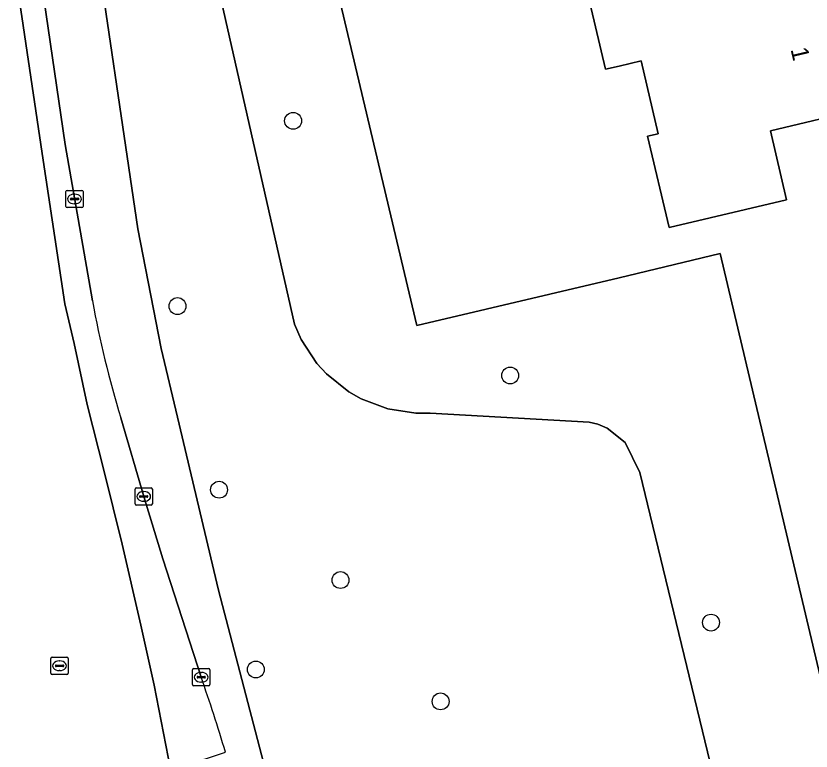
# Model space of a CAD drawing. Extents: x 162026 to 163502, y 387295 to 388169.
# Drawn here: x 162965.05 to 163011.13, y 387346.99 to 387389.58 of the extents above; entities that cross this region are included whole.
import ezdxf

# ---------------------------------------------------------------- set-up
doc = ezdxf.new("R2010")
doc.units = 0
for name, color, linetype in [('IMGEO_Boom', 7, 'Continuous'), ('IMGEO_Erf', 7, 'Continuous'), ('IMGEO_Groenvoorziening', 7, 'Continuous'), ('IMGEO_Kolk', 7, 'Continuous'), ('IMGEO_Pand', 7, 'Continuous'), ('IMGEO_Pand_nummerreeks', 7, 'Continuous'), ('IMGEO_Rijbaan_lokaal_gesloten', 7, 'Continuous'), ('IMGEO_Rioolput', 7, 'Continuous'), ('IMGEO_Voetpad_halfverhard', 7, 'Continuous')]:
    doc.layers.add(name, color=color, linetype=linetype)

msp = doc.modelspace()

# ---------------------------------------------------------------- linework, layer by layer
at = {"layer": 'IMGEO_Boom'}
for centre in [(162981.115, 387383.504), (162974.417, 387372.77), (162993.691, 387368.752), (162976.825, 387362.132), (162983.86, 387356.898), (163005.329, 387354.432), (162978.957, 387351.713), (162989.662, 387349.868)]:
    msp.add_circle(centre, 0.489, dxfattribs=at)
at = {"layer": 'IMGEO_Erf'}
msp.add_lwpolyline([(163014.12, 387384.197), (163008.768, 387382.933), (163009.713, 387378.934), (163002.901, 387377.325), (163001.653, 387382.61), (163002.274, 387382.757), (163001.278, 387386.982), (163000, 387386.68), (162999.213, 387386.494), (162996.563, 387397.712), (162982.885, 387394.466), (162988.288, 387371.65), (163000, 387374.41), (163005.867, 387375.813), (163012.674, 387346.995)], dxfattribs=at)
at = {"layer": 'IMGEO_Groenvoorziening'}
for points in [[(162966.673, 387414.193), (162972.117, 387377.253), (162973.472, 387370.304), (162974.416, 387366.334), (162976.798, 387356.312), (162981.198, 387339.458)], [(163012.674, 387346.995), (163005.867, 387375.813), (163000, 387374.41), (162988.288, 387371.65), (162982.885, 387394.466)], [(162976.974, 387390.407), (162981.189, 387371.715), (162981.58, 387370.83), (162982.489, 387369.451), (162983.047, 387368.84), (162984.337, 387367.809), (162985.056, 387367.4), (162986.602, 387366.818), (162988.235, 387366.571), (162989.062, 387366.576), (162998.279, 387366.037), (162998.763, 387365.931), (162999.306, 387365.696), (163000.358, 387364.865), (163001.207, 387363.137), (163005.281, 387346.301), (163005.94, 387345.106), (163006.828, 387344.051), (163009.456, 387342.626), (163035.274, 387339.739)], [(163005.281, 387346.301), (163001.207, 387363.137), (163000.358, 387364.865), (162999.306, 387365.696), (162998.763, 387365.931), (162998.279, 387366.037), (162989.062, 387366.576), (162988.235, 387366.571), (162986.602, 387366.818), (162985.056, 387367.4), (162984.337, 387367.809), (162983.047, 387368.84), (162982.489, 387369.451), (162981.58, 387370.83), (162981.189, 387371.715), (162976.974, 387390.407)]]:
    msp.add_lwpolyline(points, dxfattribs=at)
at = {"layer": 'IMGEO_Kolk'}
for p, q in [((162967.952, 387378.55), (162967.952, 387379.402)), ((162968.027, 387379.476), (162968.879, 387379.476)), ((162968.953, 387379.402), (162968.953, 387378.55)), ((162968.211, 387378.97), (162968.211, 387378.982)), ((162968.649, 387378.933), (162968.251, 387378.933)), ((162968.254, 387379.019), (162968.652, 387379.019)), ((162968.44, 387379.256), (162968.465, 387379.256)), ((162968.695, 387378.982), (162968.695, 387378.97)), ((162968.879, 387378.476), (162968.027, 387378.476)), ((162968.463, 387378.696), (162968.438, 387378.696)), ((162971.959, 387361.314), (162971.959, 387362.166)), ((162972.034, 387362.24), (162972.886, 387362.24)), ((162972.447, 387362.02), (162972.472, 387362.02)), ((162972.96, 387362.166), (162972.96, 387361.314)), ((162972.218, 387361.734), (162972.218, 387361.746)), ((162972.656, 387361.697), (162972.258, 387361.697)), ((162972.261, 387361.783), (162972.659, 387361.783)), ((162972.47, 387361.46), (162972.445, 387361.46)), ((162972.702, 387361.746), (162972.702, 387361.734)), ((162972.886, 387361.24), (162972.034, 387361.24)), ((162975.29, 387350.842), (162975.29, 387351.694)), ((162975.365, 387351.768), (162976.217, 387351.768)), ((162976.291, 387351.694), (162976.291, 387350.842)), ((162975.549, 387351.262), (162975.549, 387351.274)), ((162975.592, 387351.311), (162975.99, 387351.311)), ((162975.778, 387351.548), (162975.803, 387351.548)), ((162976.033, 387351.274), (162976.033, 387351.262)), ((162976.217, 387350.768), (162975.365, 387350.768)), ((162975.987, 387351.225), (162975.589, 387351.225)), ((162975.801, 387350.988), (162975.776, 387350.988))]:
    msp.add_line(p, q, dxfattribs=at)
for points in [[(162967.952, 387378.55), (162967.952, 387379.402)], [(162968.027, 387379.476), (162968.879, 387379.476)], [(162968.953, 387379.402), (162968.953, 387378.55)], [(162968.879, 387378.476), (162968.027, 387378.476)], [(162971.959, 387361.314), (162971.959, 387362.166)], [(162972.034, 387362.24), (162972.886, 387362.24)], [(162972.96, 387362.166), (162972.96, 387361.314)], [(162972.886, 387361.24), (162972.034, 387361.24)], [(162975.29, 387350.842), (162975.29, 387351.694)], [(162975.365, 387351.768), (162976.217, 387351.768)], [(162976.291, 387351.694), (162976.291, 387350.842)], [(162976.217, 387350.768), (162975.365, 387350.768)]]:
    msp.add_lwpolyline(points, dxfattribs=at)
for centre, radius, start, end in [((162968.029, 387379.4), 0.0765, 91.552, 178.448), ((162968.029, 387379.4), 0.0765, 91.552, 178.448), ((162968.877, 387379.4), 0.0765, 1.552, 88.448), ((162968.877, 387379.4), 0.0765, 1.552, 88.448), ((162968.251, 387378.979), 0.0403, 85.8775, 175.7526), ((162968.248, 387378.969), 0.0366, 178.938, 274.7102), ((162968.652, 387378.976), 0.043, 264.8664, 352.4533), ((162968.656, 387378.981), 0.0386, 1.7309, 96.639), ((162968.029, 387378.552), 0.0765, 181.552, 268.448), ((162968.029, 387378.552), 0.0765, 181.552, 268.448), ((162968.877, 387378.552), 0.0765, 271.552, 358.448), ((162968.877, 387378.552), 0.0765, 271.552, 358.448), ((162972.036, 387362.164), 0.0765, 91.552, 178.448), ((162972.036, 387362.164), 0.0765, 91.552, 178.448), ((162972.884, 387362.164), 0.0765, 1.552, 88.448), ((162972.884, 387362.164), 0.0765, 1.552, 88.448), ((162972.258, 387361.743), 0.0403, 85.8775, 175.7526), ((162972.255, 387361.733), 0.0366, 178.938, 274.7102), ((162972.659, 387361.74), 0.043, 264.8664, 352.4533), ((162972.663, 387361.745), 0.0386, 1.7309, 96.639), ((162972.036, 387361.316), 0.0765, 181.552, 268.448), ((162972.036, 387361.316), 0.0765, 181.552, 268.448), ((162972.884, 387361.316), 0.0765, 271.552, 358.448), ((162972.884, 387361.316), 0.0765, 271.552, 358.448), ((162975.367, 387351.692), 0.0765, 91.552, 178.448), ((162975.367, 387351.692), 0.0765, 91.552, 178.448), ((162976.215, 387351.692), 0.0765, 1.552, 88.448), ((162976.215, 387351.692), 0.0765, 1.552, 88.448), ((162975.589, 387351.271), 0.0403, 85.8775, 175.7526), ((162975.586, 387351.261), 0.0366, 178.938, 274.7102), ((162975.99, 387351.268), 0.043, 264.8664, 352.4533), ((162975.994, 387351.273), 0.0386, 1.7309, 96.639), ((162975.367, 387350.844), 0.0765, 181.552, 268.448), ((162975.367, 387350.844), 0.0765, 181.552, 268.448), ((162976.215, 387350.844), 0.0765, 271.552, 358.448), ((162976.215, 387350.844), 0.0765, 271.552, 358.448)]:
    msp.add_arc(centre, radius, start, end, dxfattribs=at)
for centre, major_axis, ratio, start_param, end_param in [((162968.439, 387378.976), (-0.387, 0.002), 0.722429, 4.712389, 7.853982), ((162968.464, 387378.976), (-0.39, 0.002), 0.717154, 1.570796, 4.712389), ((162972.446, 387361.74), (-0.387, 0.002), 0.722429, 4.712389, 7.853982), ((162972.471, 387361.74), (-0.39, 0.002), 0.717154, 1.570796, 4.712389), ((162975.777, 387351.268), (-0.387, 0.002), 0.722429, 4.712389, 7.853982), ((162975.802, 387351.268), (-0.39, 0.002), 0.717154, 1.570796, 4.712389)]:
    msp.add_ellipse(centre, major_axis=major_axis, ratio=ratio, start_param=start_param, end_param=end_param, dxfattribs=at)
at = {"layer": 'IMGEO_Pand'}
msp.add_lwpolyline([(163000, 387398.524), (162996.563, 387397.712), (162999.213, 387386.494), (163000, 387386.68), (163001.278, 387386.982), (163002.274, 387382.757), (163001.653, 387382.61), (163002.901, 387377.325), (163009.713, 387378.934), (163008.768, 387382.933), (163014.12, 387384.197), (163012.208, 387392.289), (163005.519, 387390.709), (163003.479, 387399.346)], close=True, dxfattribs=at)
at = {"layer": 'IMGEO_Rijbaan_lokaal_gesloten'}
for points in [[(162962.243, 387420.731), (162961.922, 387422.862), (162960.393, 387422.636), (162962.535, 387408.685), (162966.572, 387381.602), (162967.88, 387372.906), (162968.425, 387370.612), (162969.189, 387367.062), (162970.172, 387363.184), (162971.209, 387358.979), (162972.3, 387354.282), (162973.063, 387350.805), (162974.007, 387345.944), (162974.389, 387346.022), (162974.8, 387346.142), (162977.201, 387346.924)], [(162971.277, 387345.685), (162971.35, 387345.404), (162974.007, 387345.944), (162973.063, 387350.805), (162972.3, 387354.282), (162971.209, 387358.979), (162970.172, 387363.184), (162969.189, 387367.062), (162968.425, 387370.612), (162967.88, 387372.906), (162966.572, 387381.602), (162962.535, 387408.685), (162960.393, 387422.636)], [(162969.486, 387373.069), (162967.899, 387382.133), (162962.243, 387420.731)], [(162975.791, 387351.268), (162973.577, 387358.127), (162972.46, 387361.74), (162971.128, 387366.303)]]:
    msp.add_lwpolyline(points, dxfattribs=at)
for centre, radius, start, end in [((163033.377, 387384.992), 64.994, 190.57072, 196.71138), ((162869.087, 387314.233), 112.948, 16.82422, 19.14115)]:
    msp.add_arc(centre, radius, start, end, dxfattribs=at)
at = {"layer": 'IMGEO_Rioolput'}
for p, q in [((162967.083, 387351.505), (162967.083, 387352.357)), ((162967.158, 387352.431), (162968.01, 387352.431)), ((162967.571, 387352.211), (162967.596, 387352.211)), ((162968.084, 387352.357), (162968.084, 387351.505)), ((162967.342, 387351.925), (162967.342, 387351.937)), ((162967.78, 387351.888), (162967.382, 387351.888)), ((162967.385, 387351.974), (162967.783, 387351.974)), ((162967.826, 387351.937), (162967.826, 387351.925)), ((162968.01, 387351.431), (162967.158, 387351.431)), ((162967.594, 387351.651), (162967.569, 387351.651))]:
    msp.add_line(p, q, dxfattribs=at)
for points in [[(162967.083, 387351.505), (162967.083, 387352.357)], [(162967.158, 387352.431), (162968.01, 387352.431)], [(162968.084, 387352.357), (162968.084, 387351.505)], [(162968.01, 387351.431), (162967.158, 387351.431)]]:
    msp.add_lwpolyline(points, dxfattribs=at)
for centre, radius, start, end in [((162967.16, 387352.355), 0.0765, 91.552, 178.448), ((162967.16, 387352.355), 0.0765, 91.552, 178.448), ((162968.008, 387352.355), 0.0765, 1.552, 88.448), ((162968.008, 387352.355), 0.0765, 1.552, 88.448), ((162967.382, 387351.934), 0.0403, 85.8775, 175.7526), ((162967.379, 387351.924), 0.0366, 178.938, 274.7102), ((162967.783, 387351.931), 0.043, 264.8664, 352.4533), ((162967.787, 387351.936), 0.0386, 1.7309, 96.639), ((162967.16, 387351.507), 0.0765, 181.552, 268.448), ((162967.16, 387351.507), 0.0765, 181.552, 268.448), ((162968.008, 387351.507), 0.0765, 271.552, 358.448), ((162968.008, 387351.507), 0.0765, 271.552, 358.448)]:
    msp.add_arc(centre, radius, start, end, dxfattribs=at)
for centre, major_axis, ratio, start_param, end_param in [((162967.57, 387351.931), (-0.387, 0.002), 0.722429, 4.712389, 7.853982), ((162967.595, 387351.931), (-0.39, 0.002), 0.717154, 1.570796, 4.712389)]:
    msp.add_ellipse(centre, major_axis=major_axis, ratio=ratio, start_param=start_param, end_param=end_param, dxfattribs=at)
at = {"layer": 'IMGEO_Voetpad_halfverhard'}
for points in [[(162961.882, 387423.123), (162961.922, 387422.862), (162962.243, 387420.731), (162967.899, 387382.133), (162969.486, 387373.069)], [(162981.198, 387339.458), (162976.798, 387356.312), (162974.416, 387366.334), (162973.472, 387370.304), (162972.117, 387377.253), (162966.673, 387414.193)], [(162971.128, 387366.303), (162972.46, 387361.74), (162973.577, 387358.127), (162975.791, 387351.268)]]:
    msp.add_lwpolyline(points, dxfattribs=at)
for centre, radius, start, end in [((163033.377, 387384.992), 64.994, 190.57072, 196.71138), ((162869.087, 387314.233), 112.948, 16.82422, 19.14115)]:
    msp.add_arc(centre, radius, start, end, dxfattribs=at)

# ---------------------------------------------------------------- texts
at = {"layer": 'IMGEO_Pand_nummerreeks'}
msp.add_text('1', height=1, rotation=283.2942, dxfattribs=at).set_placement((163009.935, 387387.646))

doc.saveas('drawing.dxf')
